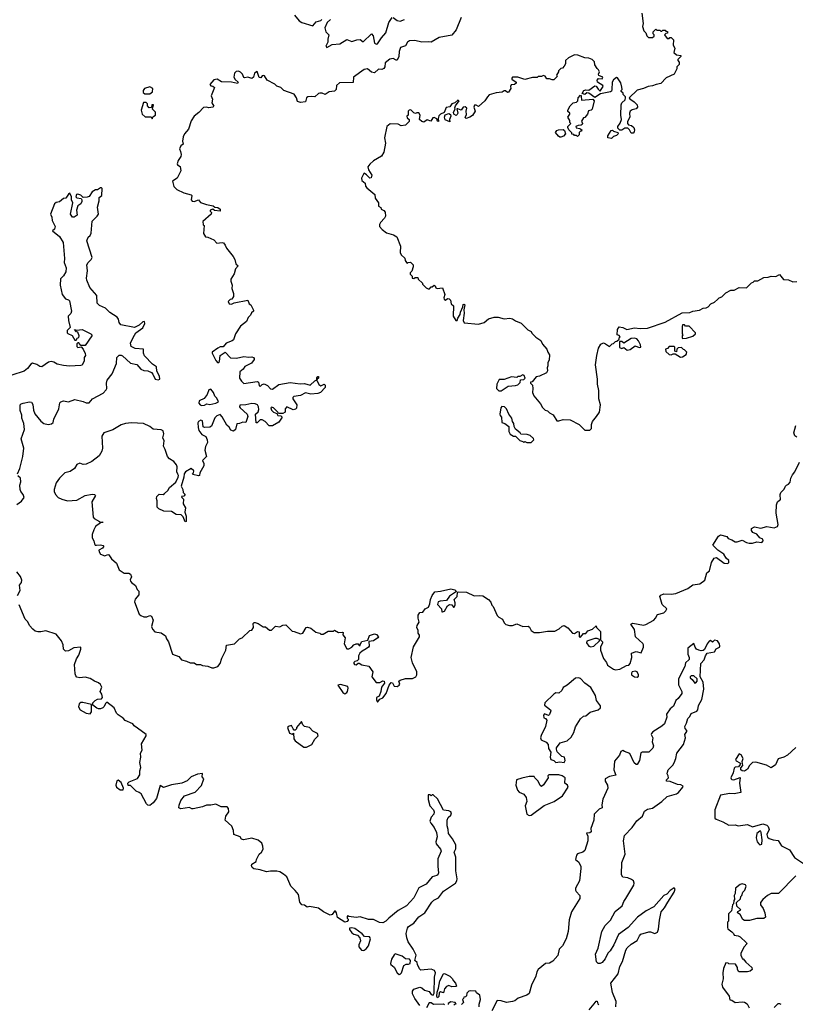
# Model space of a CAD drawing. Extents: x 2106670 to 2323771, y 35271 to 224896.
# Tile 321 of 419: x 2258260 to 2265790, y 154978 to 164532. Entities that reach past the tile are written whole.
import ezdxf

# ---------------------------------------------------------------- set-up
doc = ezdxf.new("R2010")
doc.units = 0

msp = doc.modelspace()

# ---------------------------------------------------------------- linework, layer by layer
at = {"layer": '0CON20XD'}
for points in [[(2262546.5, 164555), (2262496, 164435), (2262455, 164381.2), (2262332, 164358), (2262255, 164314.5), (2262225, 164318.2), (2262165, 164313.2), (2262095, 164329.7), (2262045, 164327.5), (2262025.3, 164314.7), (2262005, 164279.5), (2261958.3, 164261.7), (2261943.3, 164225), (2261940.8, 164175), (2261925, 164140), (2261915, 164138.9), (2261885, 164156.1), (2261855, 164148), (2261809.2, 164115), (2261803.8, 164075), (2261795, 164058.9), (2261775, 164048.9), (2261745, 164052.9), (2261705, 164015.6), (2261675, 164021.6), (2261635, 164054.5), (2261605, 164050), (2261501.4, 163975), (2261496.6, 163923.4), (2261365, 163921.1), (2261336.7, 163895), (2261332.7, 163855), (2261315, 163839.6), (2261265, 163832.6), (2261225, 163805.4), (2261195, 163818.2), (2261175, 163818.5), (2261162, 163815), (2261125, 163783.3), (2261088.6, 163788.6), (2261057.7, 163782.3), (2261044.3, 163775), (2261035.5, 163734.5), (2260985, 163727.9), (2260957.4, 163737.4), (2260946.7, 163775), (2260925, 163809.6), (2260825, 163844), (2260795, 163873.3), (2260756.4, 163886.4), (2260738.3, 163908.3), (2260662.5, 163945), (2260637, 163987), (2260625, 163991.2), (2260613.3, 163986.7), (2260601.7, 163968.3), (2260585, 163972.5), (2260565, 164030), (2260540, 164015), (2260528.8, 163975), (2260515, 163963.3), (2260475, 163975.8), (2260445, 163966.7), (2260435, 163972.5), (2260422.7, 164002.7), (2260405, 164023.8), (2260385, 164032), (2260360, 164030), (2260346.8, 164013.2), (2260338.8, 163975), (2260351.2, 163951.2), (2260380, 163925), (2260375.8, 163914.2), (2260317, 163927), (2260218.3, 163928.3), (2260176.1, 163956.1), (2260145, 163950), (2260107.5, 163905), (2260115, 163890), (2260135, 163887.5), (2260150, 163875), (2260117.5, 163795), (2260131.7, 163761.7), (2260126.7, 163725), (2260146, 163694), (2260135.7, 163684.3), (2260095, 163676.7), (2260073, 163683), (2260045, 163680), (2259999.5, 163630.5), (2259953.3, 163595), (2259925, 163550), (2259898.3, 163471.7), (2259860, 163425), (2259847.5, 163395), (2259840, 163355), (2259847, 163323), (2259825, 163310), (2259812.3, 163277.7), (2259822.3, 163252.3), (2259827.5, 163225), (2259824.1, 163205.9), (2259798.8, 163165), (2259790, 163135), (2259792.5, 163125), (2259817.1, 163107.1), (2259824.2, 163065), (2259790, 162995), (2259743, 162967), (2259757.5, 162915), (2259785, 162883.3), (2259853.6, 162853.6), (2259925, 162833.3), (2259931.2, 162825), (2259925.8, 162785), (2259935, 162771.4), (2259955, 162769.4), (2259995, 162783.3), (2260015, 162760), (2260075, 162738), (2260137, 162727), (2260153, 162713), (2260185, 162709.2), (2260207.1, 162695), (2260205, 162673.8), (2260152, 162682), (2260135, 162692.5), (2260110, 162685), (2260110, 162675), (2260121.7, 162661.7), (2260120, 162645), (2260037.5, 162575), (2260042.5, 162542.5), (2260050, 162535), (2260043, 162457), (2260063.9, 162423.9), (2260085, 162422.5), (2260145, 162396.7), (2260172.5, 162365), (2260225, 162370.8), (2260237.2, 162367.2), (2260254.2, 162345), (2260266.2, 162315), (2260333.3, 162235), (2260348.8, 162205), (2260358.8, 162165), (2260380, 162145), (2260356.2, 162115), (2260343.3, 162065), (2260311.2, 162015), (2260310, 161995), (2260323.3, 161955), (2260320, 161925), (2260336.4, 161876.4), (2260336.7, 161845), (2260319.3, 161820.7), (2260303, 161817), (2260283, 161797), (2260292.5, 161775), (2260315, 161773.3), (2260343.6, 161786.4), (2260475, 161812.5), (2260486.2, 161776.2), (2260502.5, 161765), (2260530, 161715), (2260530, 161705), (2260510.7, 161689.3), (2260500, 161665), (2260477, 161643), (2260462.5, 161605), (2260402.1, 161557.9), (2260354, 161485), (2260335, 161427.5), (2260322.5, 161415), (2260265, 161393.8), (2260235, 161357.5), (2260205, 161356.7), (2260185, 161346.7), (2260127.5, 161305), (2260127.5, 161295), (2260163.3, 161225), (2260185, 161202.5), (2260200, 161215), (2260207.5, 161275), (2260255, 161307.5), (2260305, 161250), (2260365, 161249.5), (2260435, 161264.3), (2260485, 161258), (2260515, 161261.4), (2260530, 161255), (2260537.5, 161245), (2260536, 161235), (2260509.3, 161200.7), (2260445, 161166.7), (2260428, 161142), (2260397.5, 161115), (2260393.3, 161055), (2260412.5, 161025), (2260435, 161003.3), (2260565, 161022.5), (2260577.5, 161015), (2260583.6, 160983.6), (2260593.3, 160973.3), (2260615, 160992.5), (2260635, 160997.5), (2260665, 160983.3), (2260695, 160951.2), (2260715, 160948.8), (2260775, 160994), (2260885, 161012), (2260981.7, 160998.3), (2261025, 161003.1), (2261080, 160985), (2261125, 161027.1), (2261143.3, 161036.7), (2261145, 161056.2), (2261155, 161071.2), (2261159.5, 161069.5), (2261162, 161055), (2261146.7, 161043.3), (2261145.9, 161034.1), (2261163.9, 160993.9), (2261185, 160980.8), (2261215, 160995.6), (2261226.7, 160985), (2261224.2, 160965), (2261179.2, 160915), (2261155, 160905.4), (2261085, 160900.4), (2261035, 160910.9), (2260984.7, 160885.3), (2260920, 160875), (2260911.2, 160865), (2260912, 160855), (2260952, 160795), (2260948.6, 160761.4), (2260938.1, 160751.9), (2260915, 160748), (2260853.6, 160776.4), (2260837.5, 160755), (2260837, 160723), (2260815, 160710), (2260771.7, 160711.7), (2260767.5, 160725), (2260725, 160767.5), (2260705, 160772.5), (2260697.5, 160765), (2260705, 160742.5), (2260722.5, 160725), (2260755, 160710)], [(2260926.4, 164576.4), (2260972.3, 164522.3), (2261000, 164505), (2261105, 164472.5), (2261139.5, 164510.5), (2261182.5, 164525), (2261193.8, 164535)], [(2261277.5, 164535), (2261243.5, 164506.5), (2261224, 164455), (2261233.3, 164415), (2261260, 164385), (2261250, 164345), (2261252.5, 164315), (2261232.5, 164275), (2261242.5, 164262.5), (2261295, 164292.5), (2261366.7, 164296.7), (2261435, 164339.4), (2261485, 164322.2), (2261531.8, 164338.2), (2261565, 164340), (2261595, 164317.5), (2261675, 164393.8), (2261692.5, 164375), (2261703.9, 164303.9), (2261723.8, 164293.8), (2261735, 164296.7), (2261771.9, 164355), (2261815, 164405.8), (2261844.1, 164505.9), (2261875, 164552.5)], [(2264300, 164595), (2264312.5, 164495), (2264307.5, 164465), (2264320, 164425), (2264340, 164405), (2264350, 164375), (2264365, 164360), (2264405, 164360), (2264418.3, 164371.7), (2264420, 164385), (2264410, 164395), (2264410, 164415), (2264435, 164440), (2264445, 164430), (2264475, 164430), (2264485, 164420), (2264495, 164420), (2264505, 164430), (2264525, 164430), (2264531.7, 164421.7), (2264548.3, 164418.3), (2264548.3, 164401.7), (2264531.7, 164398.3), (2264520, 164385), (2264545, 164350), (2264565, 164350), (2264571.7, 164358.3), (2264585, 164360), (2264607, 164337), (2264602.5, 164285), (2264620, 164255), (2264610, 164215), (2264635, 164192.5), (2264680, 164185), (2264680, 164175), (2264650, 164145), (2264650, 164135), (2264661.7, 164121.7), (2264661.7, 164098.3), (2264640, 164075), (2264640, 164055), (2264615, 164002.5), (2264535, 163967.5), (2264485, 163913.3), (2264440, 163905), (2264405, 163890), (2264360, 163885), (2264315, 163863.8), (2264255, 163850), (2264177.5, 163775), (2264182.5, 163765), (2264226.2, 163735), (2264255, 163706.7), (2264257.5, 163685), (2264245, 163667.5), (2264205, 163656.7), (2264186.4, 163643.6), (2264181.2, 163625), (2264183.3, 163585), (2264160, 163545), (2264160, 163525), (2264171.7, 163511.7), (2264200, 163505), (2264222.5, 163485), (2264230, 163465), (2264227, 163443), (2264215, 163430), (2264195, 163430), (2264180, 163465), (2264165, 163480), (2264135, 163480), (2264105, 163460), (2264085, 163460), (2264068.3, 163478.3), (2264067.5, 163495), (2264090.7, 163529.3), (2264103.3, 163565), (2264097.5, 163605), (2264099.2, 163705), (2264106.2, 163725), (2264137.5, 163755), (2264142.5, 163775), (2264140, 163785), (2264120, 163805), (2264118.3, 163818.3), (2264100, 163835), (2264100, 163845), (2264110, 163855), (2264107, 163877), (2264095, 163920), (2264065, 163967.5), (2264055, 163972.5), (2264025, 163950), (2264012.5, 163925), (2264010, 163855), (2264005, 163840), (2263995, 163832.5), (2263898.3, 163811.7), (2263845, 163777.5), (2263785, 163820), (2263765, 163821.2), (2263745, 163807.5), (2263720, 163815), (2263737.5, 163845), (2263755, 163851.2), (2263785, 163847.1), (2263845, 163890), (2263855, 163887.5), (2263875, 163857.5), (2263895, 163840), (2263906.1, 163853.9), (2263923.3, 163885), (2263922.5, 163895), (2263870, 163925), (2263867.5, 163945), (2263878.3, 163961.7), (2263915, 163960), (2263920, 163975), (2263881.7, 163991.7), (2263880, 164005), (2263890, 164025), (2263880, 164045), (2263865, 164057.5), (2263844, 164095), (2263840, 164125), (2263816.3, 164146.3), (2263785, 164158.1), (2263745, 164162.5), (2263679.3, 164189.3), (2263645, 164192.5), (2263586.4, 164163.6), (2263557.5, 164135), (2263557.5, 164105), (2263547, 164083), (2263528.3, 164061.7), (2263515, 164060), (2263490, 164035), (2263490, 164025), (2263470, 163995), (2263478.3, 163981.7), (2263445, 163950), (2263428.3, 163948.3), (2263405, 163960), (2263378.3, 163958.3), (2263360, 163985), (2263345, 163990), (2263325, 163980), (2263295, 163980), (2263285, 163970), (2263238.3, 163971.7), (2263165, 163952.5), (2263095, 163976.2), (2263045, 163975.8), (2263036.2, 163965), (2263036.7, 163955), (2263080, 163925), (2263080, 163915), (2263065, 163902.5), (2263030.7, 163899.3), (2263023.3, 163885), (2263026.7, 163865), (2263005, 163830), (2262995, 163827.5), (2262975, 163842.5), (2262965, 163842.5), (2262945, 163830), (2262887, 163823), (2262818, 163802), (2262800, 163785), (2262775.9, 163744.1), (2262715, 163690), (2262691.7, 163701.7), (2262675, 163702.5), (2262670, 163685), (2262682.5, 163645), (2262655, 163602.5), (2262630, 163585), (2262595, 163573.3), (2262583.3, 163583.3), (2262596.7, 163613.3), (2262592.9, 163645), (2262601.2, 163675), (2262585, 163687.1), (2262565, 163683.8), (2262545.8, 163654.2), (2262515, 163668), (2262503.8, 163666.2), (2262512.2, 163625), (2262508.7, 163611.3), (2262497.1, 163602.9), (2262474.5, 163614.5), (2262470, 163635), (2262487.5, 163665), (2262484.1, 163675.9), (2262492.3, 163697.7), (2262525.7, 163745), (2262515, 163751.2), (2262485, 163726.2), (2262455, 163716.2), (2262435, 163686.2), (2262400, 163680), (2262379.7, 163630.3), (2262344.4, 163615.6), (2262329.3, 163600.7), (2262322.5, 163575), (2262325, 163543.3), (2262315, 163547.5), (2262308.8, 163568.8), (2262285, 163583.3), (2262270.7, 163579.3), (2262251.7, 163548.3), (2262215, 163560), (2262185, 163537.5), (2262165, 163543.3), (2262142.5, 163565), (2262147.5, 163605), (2262135, 163630), (2262115, 163630), (2262103, 163623), (2262085, 163630), (2262057, 163657), (2262040, 163655), (2262032.5, 163645), (2262030, 163605), (2262020, 163595), (2262021.7, 163581.7), (2262040, 163565), (2262040, 163545), (2262005, 163510), (2261965, 163502.5), (2261935, 163517.5), (2261857, 163523), (2261824.3, 163495.7), (2261801.4, 163385), (2261811.2, 163335), (2261793.6, 163246.4), (2261773.3, 163206.7), (2261695, 163163.8), (2261658.3, 163131.7), (2261638.8, 163105), (2261645.6, 163075), (2261678, 163025), (2261673, 162997), (2261660, 162995), (2261627.1, 163027.1)], [(2261885, 164554.2), (2261925.4, 164525.4), (2261955, 164517.1), (2261996.4, 164533.6)], [(2259525, 163812.5), (2259548.3, 163831.7), (2259552.5, 163865), (2259525, 163882.5), (2259472.5, 163865), (2259460, 163845), (2259460, 163825), (2259475, 163812.5), (2259525, 163812.5)], [(2263675, 163400), (2263665, 163410), (2263645, 163410), (2263638.3, 163418.3), (2263621.7, 163421.7), (2263620, 163435), (2263590, 163465), (2263580, 163485), (2263580, 163495), (2263610, 163525), (2263600, 163535), (2263600, 163555), (2263582.5, 163585), (2263600, 163615), (2263600, 163625), (2263581.7, 163641.7), (2263580, 163655), (2263605, 163697.5), (2263633.6, 163726.4), (2263665, 163732.5), (2263680, 163745), (2263682.5, 163775), (2263705, 163800), (2263711.7, 163791.7), (2263713, 163753), (2263825, 163760), (2263837.5, 163745), (2263817, 163663), (2263807, 163653), (2263781.7, 163648.3), (2263772.5, 163615), (2263745, 163582.5), (2263735, 163580), (2263713, 163547), (2263722.5, 163525), (2263720, 163515), (2263711.7, 163508.3), (2263683, 163507), (2263660, 163495), (2263661.7, 163481.7), (2263697, 163477), (2263717.5, 163465), (2263715, 163450), (2263705, 163450), (2263691.7, 163438.3), (2263690, 163415), (2263675, 163400)], [(2259545, 163570), (2259551.7, 163588.3), (2259580, 163605), (2259580, 163635), (2259550, 163665), (2259560, 163705), (2259543, 163707), (2259538.3, 163681.7), (2259518.3, 163678.3), (2259500, 163695), (2259500, 163715), (2259488.3, 163728.3), (2259461.7, 163728.3), (2259440, 163655), (2259450, 163615), (2259478.3, 163588.3), (2259535, 163590), (2259545, 163570)], [(2262435, 163542.5), (2262389.5, 163559.5), (2262383.3, 163585), (2262390.6, 163609.4), (2262425, 163620.6), (2262441.1, 163611.1), (2262444.3, 163595), (2262432.5, 163565), (2262435, 163542.5)], [(2263515, 163392.5), (2263502.5, 163392.5), (2263491.7, 163401.7), (2263463, 163437), (2263473.6, 163456.4), (2263490, 163465), (2263537.5, 163467.5), (2263548.3, 163458.3), (2263560, 163425), (2263538.3, 163401.7), (2263515, 163392.5)], [(2264005, 163380), (2263970, 163385), (2263970, 163405), (2264001.7, 163458.3), (2264015, 163460), (2264025, 163450), (2264068.3, 163438.3), (2264070, 163425), (2264055, 163410), (2264025, 163400), (2264005, 163380)], [(2261627.1, 163027.1), (2261605, 163042.5), (2261600.7, 163039.3), (2261578, 162995), (2261580.9, 162970.9), (2261612.5, 162945), (2261618.3, 162918.3), (2261630.7, 162900.7), (2261707.5, 162835), (2261711.2, 162801.2), (2261742.5, 162755), (2261742.5, 162722.5), (2261765, 162710), (2261770, 162695), (2261795, 162682.5), (2261808.8, 162665), (2261812.5, 162625), (2261802.5, 162605), (2261762.5, 162565), (2261752.5, 162545), (2261752.5, 162525), (2261777.5, 162495), (2261822.5, 162465), (2261890, 162445), (2261922.5, 162425), (2261956.7, 162335), (2261953.3, 162275), (2261965, 162250), (2261998.3, 162218.3), (2262002.5, 162195), (2262015, 162177.5), (2262025, 162170), (2262033, 162177), (2262055, 162180), (2262080, 162155), (2262080, 162135), (2262067, 162093), (2262050, 162075), (2262051.7, 162061.7), (2262070, 162045), (2262070, 162025), (2262085, 162020), (2262098.3, 162031.7), (2262125, 162030), (2262130, 162015), (2262170, 161975), (2262170, 161965), (2262205, 161930), (2262225, 161920), (2262238.3, 161921.7), (2262255, 161940), (2262265, 161940), (2262285, 161957.5), (2262295, 161950), (2262300.7, 161930.7), (2262313.6, 161923.6), (2262365, 161930), (2262387.5, 161865), (2262377.5, 161835), (2262381.7, 161821.7), (2262395, 161812.5), (2262413, 161827), (2262430, 161825), (2262441.7, 161811.7), (2262450, 161775), (2262470, 161755), (2262467.5, 161655), (2262495, 161612.5), (2262507.5, 161615), (2262512.3, 161637.7), (2262536.8, 161673.2), (2262538, 161695), (2262563.3, 161745), (2262565, 161767.5), (2262575, 161772.5), (2262580, 161765), (2262573.3, 161716.7), (2262575.9, 161685.9), (2262566, 161615), (2262575, 161590), (2262715, 161577.5), (2262770, 161595), (2262811.7, 161628.3), (2262865, 161646.2), (2262905, 161646.7), (2262965, 161630), (2263020, 161635), (2263045, 161628.8), (2263075, 161610), (2263128.8, 161588.8), (2263194.1, 161524.1), (2263225, 161507.5), (2263231.7, 161491.7), (2263271.7, 161451.7), (2263319.5, 161419.5), (2263336.7, 161385), (2263376.7, 161335), (2263386.4, 161306.4), (2263405, 161280), (2263401.7, 161228.3), (2263387.5, 161205), (2263387.5, 161175), (2263380, 161155), (2263382.5, 161125), (2263373, 161107), (2263307, 161073), (2263273, 161067), (2263235, 161020), (2263220, 161015), (2263220, 161005), (2263237.5, 160985), (2263242.5, 160955), (2263237.5, 160915), (2263251.7, 160881.7), (2263317.5, 160805), (2263335, 160770), (2263360, 160745), (2263385, 160737.5), (2263405, 160717.5), (2263439.3, 160699.3), (2263475, 160640), (2263495, 160640), (2263535, 160652.5), (2263605, 160650), (2263693, 160603), (2263745, 160550), (2263795, 160550), (2263810, 160565), (2263810, 160605), (2263820, 160635), (2263859.5, 160680.5), (2263887.5, 160725), (2263900, 160795), (2263881.2, 160855), (2263883.3, 160935), (2263870, 160995), (2263870, 161045), (2263851.2, 161185), (2263862.5, 161275), (2263878.8, 161345), (2263902.5, 161385), (2263926.4, 161396.4), (2263948.3, 161388.3), (2263985, 161360), (2264011.7, 161388.3), (2264025, 161390), (2264045, 161410), (2264058.3, 161411.7), (2264078.3, 161431.7), (2264080, 161445), (2264090, 161455), (2264078.3, 161468.3), (2264060, 161475), (2264063.9, 161526.1), (2264078.3, 161551.7), (2264115, 161546.7), (2264155, 161526.7), (2264228.3, 161541.7), (2264285, 161536), (2264355, 161540), (2264525, 161598), (2264691.2, 161688.8), (2264765, 161690), (2264795, 161703.3), (2264860, 161715), (2264895, 161732.5), (2264925, 161737.5), (2264945, 161747.5), (2264970, 161775), (2265005, 161790), (2265033.3, 161816.7), (2265050, 161835), (2265076.4, 161843.6), (2265115, 161882.5), (2265165, 161907.5), (2265195, 161906.7), (2265245, 161932.5), (2265315, 161930), (2265365, 161980), (2265380, 161985), (2265395, 162000), (2265425, 162000), (2265485, 162030), (2265525, 162032.5), (2265555, 162042.5), (2265601.7, 162041.7), (2265635, 162060), (2265675, 162010), (2265725, 162007.5), (2265765, 161987.5), (2265805, 161992.5)], [(2258238.1, 160125), (2258262, 160178), (2258289.8, 160295), (2258299.6, 160375), (2258275.5, 160465), (2258307.5, 160555), (2258299.4, 160615), (2258281.4, 160665), (2258281.2, 160695), (2258265, 160740), (2258266, 160795), (2258275, 160805.7), (2258295, 160812.9), (2258354.1, 160824.1), (2258375, 160820), (2258389.1, 160799.1), (2258392.9, 160745), (2258407.5, 160707.5), (2258465, 160636.8), (2258495, 160614.1), (2258535.9, 160604.1), (2258569.5, 160610.5), (2258585.9, 160624.1), (2258592.1, 160655), (2258639.2, 160755), (2258651.2, 160815), (2258658.8, 160825), (2258684.6, 160835.4), (2258735, 160825.5), (2258795, 160845.6), (2258877.3, 160827.3), (2258905, 160813.9), (2258934.6, 160815.4), (2258967.5, 160852.5), (2259070.3, 160909.7), (2259099.6, 160940.4), (2259106.9, 160955), (2259103.3, 161005), (2259108.8, 161035), (2259158.6, 161095), (2259198.4, 161195), (2259204.1, 161255), (2259225, 161278.2), (2259245, 161278.8), (2259259.6, 161269.6), (2259335, 161200), (2259396.3, 161186.3), (2259435, 161142.7), (2259465, 161130), (2259505, 161125.6), (2259538.6, 161108.6), (2259553.9, 161093.9), (2259575, 161044.4), (2259605, 161037.5), (2259620, 161045), (2259617.5, 161075), (2259593, 161123), (2259586.7, 161165), (2259550.5, 161190.5), (2259471.2, 161271.2), (2259462.5, 161295), (2259462.5, 161335), (2259382.6, 161342.6), (2259342.3, 161362.3), (2259336.7, 161395), (2259360.6, 161449.4), (2259386, 161494), (2259455, 161542), (2259475.8, 161585), (2259473, 161603), (2259455, 161599.2), (2259420.7, 161569.3), (2259375, 161544.3), (2259242.2, 161572.2), (2259224.6, 161594.6), (2259217.8, 161625), (2259205, 161645.8), (2259135, 161690.8), (2259093.6, 161733.6), (2259035, 161760), (2259012.8, 161782.8), (2259009.4, 161855), (2258942.4, 161932.4), (2258910.8, 162005), (2258908.1, 162025), (2258918, 162095), (2258911.1, 162155), (2258923.3, 162176.7), (2258955.5, 162205), (2258962.1, 162225), (2258911.2, 162385), (2258926.4, 162423.6), (2258945, 162438.8), (2258955, 162462.5), (2258962.6, 162577.4), (2259013.3, 162626.7), (2259026.7, 162645), (2259016.8, 162713.2), (2259032, 162775), (2259032.5, 162807.5), (2259057.5, 162825), (2259060, 162895), (2259055, 162900), (2259045, 162900), (2259015, 162880), (2258995, 162880), (2258965, 162862.5), (2258935, 162817.5), (2258915, 162808.8), (2258875, 162807.5), (2258855, 162830), (2258825, 162840), (2258810, 162835), (2258803.8, 162813.8), (2258815, 162803.3), (2258856.4, 162796.4), (2258863.3, 162785), (2258863, 162767), (2258853, 162747), (2258823, 162727), (2258812.5, 162685), (2258818.8, 162635), (2258790, 162615), (2258772.5, 162615), (2258753.9, 162643.9), (2258777.5, 162755), (2258763, 162783), (2258762.5, 162815), (2258748.3, 162848.3), (2258735, 162840), (2258708.3, 162801.7), (2258685, 162797.5), (2258647.5, 162765), (2258615, 162760), (2258596.7, 162745), (2258558.6, 162645), (2258572, 162615), (2258575, 162583.8), (2258605.8, 162525), (2258598.9, 162501.1), (2258580, 162485), (2258647.8, 162427.8), (2258680.9, 162370.9), (2258696, 162215), (2258690.6, 162175), (2258711.9, 162125), (2258709.2, 162085), (2258685, 162046.2), (2258655, 162017.5), (2258651.5, 161955), (2258672.5, 161865), (2258704.3, 161825), (2258735, 161814.2), (2258744.5, 161804.5), (2258761.4, 161705), (2258755, 161681.2), (2258730.8, 161655), (2258732.5, 161612.5), (2258750, 161545), (2258720, 161515), (2258720, 161495), (2258726.4, 161486.4), (2258768.8, 161468.8), (2258795, 161422.5), (2258806.7, 161423.3), (2258820, 161445), (2258835, 161450), (2258837.5, 161465), (2258825, 161500), (2258810, 161505), (2258793, 161527), (2258815, 161520), (2258865, 161526.9), (2258951.2, 161485), (2258961.2, 161475), (2258961.2, 161465), (2258895, 161370), (2258855, 161370), (2258835, 161397.5), (2258823, 161397), (2258813.3, 161386.7), (2258815, 161360), (2258825, 161352.5), (2258858.3, 161358.3), (2258877.5, 161335), (2258896.7, 161293.3), (2258898, 161275), (2258886.4, 161253.6), (2258886.8, 161223.2), (2258865, 161181.2), (2258853.9, 161176.1), (2258745, 161170), (2258685.7, 161175.7), (2258625, 161189.5), (2258590.4, 161210.4), (2258565, 161215.7), (2258540.4, 161209.6), (2258475, 161164), (2258455, 161166), (2258425, 161186.2), (2258385, 161198), (2258368.9, 161191.1), (2258335, 161147.5), (2258305, 161120.8), (2258185, 161082)], [(2264695, 161440), (2264735, 161442.5), (2264795, 161460), (2264820, 161485), (2264820, 161495), (2264758.3, 161558.3), (2264725, 161560), (2264715, 161570), (2264695, 161570), (2264690, 161555), (2264692.5, 161485), (2264697.5, 161475), (2264690, 161465), (2264690, 161445), (2264695, 161440)], [(2264157, 161327), (2264185, 161333.3), (2264235, 161367.5), (2264275, 161350), (2264290, 161355), (2264287, 161377), (2264267, 161417), (2264250, 161435), (2264225, 161442.5), (2264195, 161437.5), (2264125, 161392.5), (2264105, 161410), (2264081.7, 161408.3), (2264081.7, 161351.7), (2264105, 161342.5), (2264125, 161350), (2264157, 161327)], [(2264675, 161257.5), (2264695, 161260), (2264730, 161285), (2264737.5, 161305), (2264715, 161330), (2264703, 161333), (2264685, 161350), (2264651.7, 161348.3), (2264640, 161335), (2264635, 161310), (2264620, 161315), (2264620, 161355), (2264615, 161360), (2264565, 161360), (2264548.3, 161341.7), (2264530, 161335), (2264531.7, 161311.7), (2264565, 161282.5), (2264585, 161280), (2264605, 161290), (2264625, 161290), (2264675, 161257.5)], [(2262911.7, 160931.7), (2262935, 160932.5), (2263003, 160977), (2263075, 160982.5), (2263095, 160990), (2263118.3, 161011.7), (2263121.7, 161038.3), (2263155, 161040), (2263167.5, 161052.5), (2263158.3, 161078.3), (2263145, 161087.5), (2263115, 161070), (2263095, 161070), (2263085, 161060), (2263035, 161067.5), (2262965, 161040), (2262915, 161040), (2262893, 160997), (2262890, 160955), (2262911.7, 160931.7)], [(2260025, 160790), (2260055, 160793.3), (2260076.4, 160803.6), (2260105, 160800), (2260165, 160810), (2260190, 160825), (2260175, 160860), (2260155, 160880), (2260140, 160915), (2260115, 160947.5), (2260095, 160940), (2260080, 160895), (2260051.7, 160858.3), (2260003.3, 160835), (2260000.7, 160810.7), (2260012.5, 160795), (2260025, 160790)], [(2260755, 160710), (2260765, 160692.5), (2260795, 160690), (2260807.5, 160675), (2260775, 160626.2), (2260715, 160591.2), (2260682, 160592), (2260643.3, 160635), (2260615, 160651.2), (2260595, 160650), (2260565, 160620), (2260555, 160620), (2260550, 160705), (2260575, 160726.7), (2260581.2, 160748.8), (2260580, 160775), (2260569.2, 160795), (2260545, 160806.5), (2260515, 160809.4), (2260455, 160793.8), (2260397.5, 160792.5), (2260393, 160777), (2260400, 160765), (2260470, 160705), (2260476.4, 160683.6), (2260456.7, 160623.3), (2260425, 160626.7), (2260395, 160614), (2260368.8, 160611.2), (2260353.8, 160556.2), (2260335, 160540), (2260308.3, 160548.3), (2260295, 160577.5), (2260269.5, 160599.5), (2260225, 160680), (2260205, 160700), (2260175, 160690), (2260155, 160670), (2260120.9, 160589.1), (2260105, 160577.3), (2260055, 160576.7), (2260042.6, 160582.6), (2260035, 160640), (2260020, 160645), (2259997, 160633), (2259990.7, 160619.3), (2259992, 160575), (2260000, 160545), (2260028.3, 160508.3), (2260068, 160488), (2260080, 160455), (2260081.7, 160428.3), (2260065, 160390), (2260058.8, 160355), (2260074.3, 160295), (2260036.2, 160255), (2260047.5, 160225), (2260046.4, 160203.6), (2260010, 160135), (2260005, 160110), (2259995, 160107.5), (2259940.7, 160120.7), (2259937.5, 160125), (2259946.1, 160133.9), (2259950, 160155), (2259925, 160176.2), (2259868.8, 160145), (2259856.2, 160125), (2259854, 160095), (2259827.8, 160005), (2259843.1, 159975), (2259846, 159946), (2259865.7, 159925), (2259855, 159910), (2259832.5, 159905), (2259833.3, 159895), (2259851.2, 159881.2), (2259848.5, 159835), (2259870, 159795), (2259864.4, 159755), (2259876, 159716), (2259875, 159663.3), (2259865, 159660), (2259848.2, 159708.2), (2259827.6, 159727.6), (2259780.7, 159730.7), (2259735, 159760), (2259660, 159765), (2259610, 159785), (2259593.6, 159803.6), (2259596.1, 159863.9), (2259586.7, 159885), (2259590, 159905), (2259615, 159928), (2259653.7, 159926.3), (2259665, 159933.5), (2259698, 159965), (2259715.5, 159994.5), (2259775, 160046), (2259798.9, 160095), (2259800.8, 160110.8), (2259795, 160123.3), (2259786, 160145), (2259788.6, 160195), (2259782.7, 160212.7), (2259756.2, 160245), (2259715, 160270.6), (2259694.7, 160294.7), (2259672.7, 160362.7), (2259655.7, 160395), (2259661.5, 160445), (2259650.8, 160475), (2259660.8, 160515), (2259653.9, 160543.9), (2259633.6, 160553.6), (2259555, 160560), (2259525, 160586), (2259462.5, 160615), (2259345, 160619.6), (2259286.9, 160613.1), (2259245, 160601.1), (2259165, 160553.8), (2259076.7, 160525), (2259058.1, 160491.9), (2259064.6, 160375), (2259056.2, 160345), (2259030.9, 160299.1), (2258960.8, 160245), (2258905, 160220), (2258875, 160215.7), (2258845, 160228.8), (2258813.9, 160216.1), (2258792.3, 160177.7), (2258750.3, 160149.7), (2258696.7, 160135), (2258648, 160085), (2258612.7, 160037.3), (2258593.3, 159975), (2258593.3, 159955), (2258607.5, 159925), (2258635, 159897.5), (2258668.8, 159878.8), (2258725, 159863.3), (2258815, 159869.2), (2258895, 159914), (2258965, 159927.1), (2258985.5, 159925.5), (2258995.8, 159915.8), (2258961.2, 159855), (2258973.3, 159705), (2258982.7, 159692.7), (2259035, 159662.5), (2259045, 159657.5), (2259065, 159660), (2259067.5, 159655), (2259045, 159650), (2258996.1, 159613.9), (2258978.3, 159581.7), (2258963.9, 159536.1), (2258962.5, 159505), (2258980, 159475), (2258986.7, 159445), (2258993.3, 159435), (2259005, 159432), (2259044.2, 159435.8), (2259070.8, 159430.8), (2259076, 159425), (2259065, 159406), (2259028.8, 159385), (2259030.5, 159370.5), (2259045, 159347.5), (2259085, 159331.2), (2259115, 159342.5), (2259125, 159340), (2259150.7, 159300.7), (2259198.3, 159258.3), (2259224.5, 159194.5), (2259275, 159163.3), (2259321.2, 159161.2), (2259335, 159153.3), (2259346.2, 159125), (2259333.1, 159096.9), (2259335, 159083.3), (2259345, 159070), (2259385, 159042.5), (2259400, 159005), (2259415.7, 158985.7), (2259417.4, 158952.6), (2259381.7, 158908.3), (2259376, 158885), (2259419.2, 158765), (2259435, 158750), (2259465, 158738.8), (2259495, 158738.8), (2259525, 158752), (2259541.2, 158745), (2259557.1, 158705), (2259541.2, 158645), (2259549.3, 158619.3), (2259573, 158593), (2259635, 158583.8), (2259674.1, 158554.1), (2259683.8, 158525), (2259703.8, 158495), (2259743.3, 158375), (2259803.6, 158353.6), (2259830.5, 158320.5), (2259878.8, 158308.8), (2259915, 158291.2), (2259955, 158292.5), (2259977.5, 158275), (2260015, 158275.5), (2260035, 158264.5), (2260085, 158258.6), (2260125, 158243.1), (2260145, 158242.9), (2260185, 158256), (2260207.5, 158285), (2260222.4, 158337.6), (2260260, 158415), (2260267, 158463), (2260345, 158477.5), (2260392.5, 158525), (2260420, 158535), (2260493.8, 158606.2), (2260515, 158610), (2260530.8, 158635), (2260527, 158673), (2260535, 158682.5), (2260545, 158683.3), (2260573.9, 158673.9), (2260625, 158640), (2260645, 158640), (2260685, 158610), (2260705, 158610), (2260743, 158647), (2260785, 158642.5), (2260815, 158657.5), (2260845, 158660), (2260905, 158600), (2260925, 158597.5), (2260985, 158572.5), (2261009.3, 158580.7), (2261042.5, 158635), (2261055, 158637.5), (2261085, 158627.5), (2261135, 158590), (2261175, 158580), (2261185, 158570), (2261205, 158570), (2261255, 158600), (2261305, 158600), (2261315, 158610), (2261355, 158587.5), (2261395, 158590), (2261400, 158585), (2261397.5, 158565), (2261420, 158535), (2261411.2, 158475), (2261435, 158427.5), (2261455, 158427.5), (2261485, 158442.5), (2261505, 158467.5), (2261525, 158477.5), (2261547, 158477), (2261555, 158460), (2261565, 158460), (2261567.5, 158475), (2261582.5, 158497.5), (2261638.3, 158511.7), (2261655, 158557.5), (2261705, 158572.5), (2261725, 158567.5), (2261742.5, 158545), (2261736.4, 158533.6), (2261696.2, 158503.8), (2261650, 158500), (2261652, 158455), (2261646.2, 158445), (2261625, 158427.1), (2261583.6, 158406.4), (2261563.3, 158386.7), (2261550.7, 158359.3), (2261550, 158325), (2261537.5, 158312.5), (2261515, 158306.2), (2261503.3, 158295), (2261502.5, 158285), (2261510, 158275), (2261525, 158272.5), (2261545, 158290), (2261555, 158290), (2261583, 158273), (2261648.3, 158258.3), (2261687.5, 158205), (2261680, 158155), (2261721.7, 158101.7), (2261755, 158100), (2261785, 158117.5), (2261797.5, 158115), (2261802.5, 158095), (2261772.5, 158055), (2261765.9, 158014.1), (2261751.2, 157968.8), (2261723.3, 157955), (2261723.6, 157933.6), (2261735, 157910), (2261755, 157940), (2261785, 157952.5), (2261818.8, 157995), (2261847.5, 158075), (2261865, 158102.5), (2261879.3, 158099.3), (2261895.8, 158065.8), (2261925, 158062.5), (2261945.6, 158074.4), (2261951.2, 158085), (2261940, 158115), (2261952.5, 158125), (2262005, 158139.2), (2262075, 158141.4), (2262106, 158155), (2262116, 158175), (2262114, 158205), (2262072.4, 158292.4), (2262060, 158345), (2262084.1, 158445.9), (2262142.5, 158545), (2262141.7, 158561.7), (2262128.3, 158578.3), (2262127.5, 158605), (2262116.7, 158635), (2262120, 158655), (2262136.7, 158685), (2262127.5, 158725), (2262130, 158755), (2262145, 158780), (2262175, 158782.5), (2262197.5, 158815), (2262228.3, 158831.7), (2262243.3, 158865), (2262246.7, 158905), (2262264, 158945), (2262289.5, 158980.5), (2262345, 158986), (2262445, 159011.2), (2262485, 159000), (2262500, 158985), (2262432.4, 158937.6), (2262403.1, 158896.9), (2262341.2, 158891.2), (2262323.8, 158885), (2262317.3, 158857.3), (2262356, 158815), (2262358.3, 158788.3), (2262365, 158786.7), (2262385, 158793.8), (2262414.5, 158845.5), (2262431.1, 158858.9), (2262454.4, 158854.4), (2262470.7, 158830.7), (2262478.3, 158831.7), (2262488.8, 158855), (2262488.8, 158875), (2262476.7, 158905), (2262506.2, 158935), (2262510, 158975), (2262518.3, 158981.7), (2262596.1, 158976.1), (2262671.7, 158941.7), (2262725, 158945.7), (2262755, 158940.8), (2262810, 158905), (2262835, 158880), (2262843, 158853), (2262857, 158837), (2262895, 158750), (2262910, 158735), (2262946.4, 158716.4), (2262965, 158680), (2262980, 158665), (2263015, 158652.5), (2263045, 158652.5), (2263085, 158670), (2263143.6, 158643.6), (2263196.4, 158646.4), (2263209.3, 158639.3), (2263227, 158607), (2263255, 158587.5), (2263305, 158587.5), (2263385, 158600), (2263455, 158600), (2263498.3, 158621.7), (2263525, 158646.7), (2263545, 158653.8), (2263583, 158633), (2263628.3, 158578.3), (2263645, 158577.5), (2263675, 158596.7), (2263693, 158593), (2263692.5, 158545), (2263705, 158540), (2263733.9, 158576.1), (2263755, 158577.5), (2263775, 158602.5), (2263822.5, 158617.5), (2263855, 158650), (2263860, 158635), (2263900, 158595), (2263900, 158515), (2263917, 158497), (2263917.5, 158485), (2263897.5, 158445), (2263897.5, 158415), (2263928, 158335), (2263956.2, 158295), (2263965, 158270), (2264025, 158230), (2264045, 158222.5), (2264085, 158230), (2264150, 158265), (2264175, 158270), (2264187.5, 158285), (2264202.5, 158345), (2264200, 158385), (2264245, 158402.5), (2264295, 158390), (2264317.5, 158445), (2264317.5, 158465), (2264309.3, 158479.3), (2264237.5, 158545), (2264227.5, 158615), (2264191.7, 158668.3), (2264213, 158677), (2264315, 158656), (2264337.7, 158662.3), (2264415, 158706.9), (2264432.9, 158725), (2264450.5, 158759.5), (2264515, 158776.2), (2264533.3, 158795), (2264542.5, 158815), (2264496.7, 158856.7), (2264476.7, 158925), (2264475.7, 158935), (2264485, 158947.5), (2264515, 158962.5), (2264585, 158958.8), (2264630, 158965), (2264745, 159012.5), (2264795, 159049.2), (2264862.4, 159057.6), (2264912, 159095), (2264930, 159165)], [(2263225, 160430), (2263250, 160455), (2263248.3, 160468.3), (2263215, 160497.5), (2263187, 160507), (2263125, 160510), (2263120, 160525), (2263075, 160560), (2263060, 160585), (2263057.5, 160615), (2263043, 160633), (2263037, 160667), (2263010, 160705), (2262987, 160757), (2262967, 160777), (2262941.7, 160778.3), (2262930, 160765), (2262922.5, 160705), (2262923, 160693), (2262937.5, 160675), (2262940, 160625), (2262970, 160615), (2263010, 160585), (2263010, 160535), (2263021.7, 160511.7), (2263055, 160490), (2263075, 160490), (2263115, 160450), (2263145, 160440), (2263155, 160430), (2263165, 160440), (2263185, 160430), (2263225, 160430)], [(2265805, 160480), (2265784.1, 160494.1), (2265776.2, 160525), (2265796.2, 160595)], [(2264930, 159165), (2264956.2, 159183.8), (2264977.5, 159265), (2265003, 159307), (2265025, 159313.3), (2265100.2, 159260.2), (2265133.7, 159256.3), (2265145.3, 159265), (2265144.5, 159285), (2265118.1, 159308.1), (2265095.3, 159345.3), (2265037.5, 159385), (2264990, 159435), (2265045, 159522.5), (2265065, 159532.5), (2265125, 159517.5), (2265139.5, 159499.5), (2265175, 159485.8), (2265205.6, 159465.6), (2265225, 159465.6), (2265275, 159481.2), (2265315, 159458.8), (2265342.7, 159452.7), (2265375, 159452.5), (2265417.3, 159467.3), (2265465, 159460), (2265478.9, 159475), (2265475, 159493.3), (2265445, 159506), (2265415, 159540), (2265376.2, 159555), (2265364.2, 159575), (2265363.6, 159596.4), (2265395, 159610), (2265455, 159600), (2265515, 159613.3), (2265585, 159602), (2265616.7, 159615), (2265623.3, 159635), (2265603.3, 159745), (2265607.5, 159825), (2265617, 159853), (2265635, 159870), (2265647, 159873), (2265642.5, 159925), (2265650, 159945), (2265683, 159977), (2265693.9, 160006.1), (2265703.9, 160016.1), (2265722.5, 160025), (2265740, 160045), (2265747.5, 160085), (2265762.5, 160115), (2265786.1, 160143.9), (2265831.2, 160238.8)], [(2258230.9, 159829.1), (2258278.2, 159861.8), (2258304.8, 159895), (2258295.2, 159925), (2258270.3, 159955), (2258264.1, 159974.1), (2258262.6, 160015), (2258271.5, 160048.5), (2258267.1, 160085), (2258243.3, 160105)], [(2258240, 158945), (2258263.3, 158995), (2258258.2, 159045), (2258279, 159071), (2258281, 159095), (2258268.5, 159128.5), (2258231.5, 159175)], [(2262310.4, 156229.6), (2262263.9, 156216.1), (2262205, 156144.5), (2262135, 156110), (2262085, 156011.2), (2262016.1, 155933.9), (2261935, 155888), (2261843.5, 155815), (2261815, 155784.4), (2261785, 155768.1), (2261752.6, 155772.6), (2261695, 155802.5), (2261645, 155801.4), (2261565, 155828), (2261525, 155822), (2261455, 155830), (2261445, 155837.5), (2261440, 155835), (2261440, 155815), (2261450, 155805), (2261450, 155795), (2261438.3, 155781.7), (2261415, 155776.7), (2261345, 155821.2), (2261335.7, 155865.7), (2261325, 155883.3), (2261315, 155883.3), (2261295, 155849.4), (2261273.7, 155843.7), (2261210, 155875), (2261161.7, 155911.7), (2261075, 155926.2), (2261051.7, 155921.7), (2261025, 155940), (2261000, 155945), (2260980, 155970), (2260968, 156045), (2260934, 156084), (2260892.5, 156125), (2260854.1, 156214.1), (2260822.1, 156242.1), (2260785, 156262.5), (2260755, 156270.8), (2260695, 156271.2), (2260655, 156264), (2260595, 156284), (2260534.3, 156294.3), (2260516.7, 156305), (2260511.2, 156325), (2260515, 156337.5), (2260556.1, 156363.9), (2260560, 156385), (2260584.2, 156435.8), (2260607.5, 156455), (2260622.5, 156485), (2260621.7, 156511.7), (2260611.7, 156541.7), (2260575, 156570), (2260515, 156590), (2260433, 156573), (2260415, 156580), (2260400, 156605), (2260337.5, 156627.5), (2260336.4, 156666.4), (2260318.3, 156708.3), (2260254.3, 156765), (2260262, 156805), (2260288.8, 156845), (2260287, 156877), (2260273.6, 156893.6), (2260215.8, 156895.8), (2260165, 156920), (2260115, 156910), (2260075, 156912), (2260035, 156893.8), (2259945, 156873.8), (2259930, 156875), (2259908.3, 156888.3), (2259825.9, 156875.9), (2259806.4, 156886.4), (2259808.8, 156911.2), (2259823.6, 156956.4), (2259858.9, 157001.1), (2259965, 157036), (2260025, 157100), (2260047.5, 157165), (2260032.5, 157185), (2260035, 157217.5), (2259985, 157210.6), (2259925, 157186.9), (2259885, 157147.5), (2259835, 157124.3), (2259735, 157108.5), (2259655, 157080.8), (2259625, 157102.5), (2259587.1, 156975), (2259555, 156932.5), (2259525, 156907.5), (2259505, 156910), (2259492.5, 156925), (2259439.3, 157019.3), (2259420, 157035), (2259390, 157045), (2259335, 157100), (2259311.7, 157101.7), (2259310, 157125), (2259321.7, 157138.3), (2259405, 157170), (2259427.5, 157205), (2259427.5, 157245), (2259436.7, 157275), (2259427.5, 157325), (2259437.5, 157375), (2259433.3, 157415), (2259447.5, 157445), (2259442.5, 157505), (2259487, 157583), (2259487.5, 157595), (2259405, 157657.5), (2259370.7, 157680.7), (2259358.8, 157698.8), (2259285, 157732.5), (2259266.1, 157756.1), (2259215, 157786.7), (2259198.8, 157805), (2259175.9, 157855.9), (2259105, 157910), (2259093, 157897), (2259081.7, 157868.3), (2259067.5, 157855), (2259045, 157846), (2259025, 157844), (2259010.5, 157850.5), (2258971.7, 157881.7), (2258970, 157905), (2258992.7, 157927.3), (2259015, 157940), (2259055, 157942.5), (2259062.5, 157955), (2259056.4, 157986.4), (2259040, 158015), (2259057.5, 158055), (2259043, 158083), (2259026.4, 158096.4), (2258985, 158113.3), (2258945, 158140), (2258895, 158151.2), (2258845, 158146), (2258815, 158153.8), (2258804.3, 158164.3), (2258797.5, 158185), (2258793.1, 158275), (2258810.9, 158329.1), (2258834.2, 158365), (2258854, 158425), (2258852.5, 158445), (2258785, 158438.1), (2258735, 158407.5), (2258705, 158405.8), (2258684.4, 158425), (2258680.6, 158465), (2258664.6, 158504.6), (2258615, 158570), (2258515, 158602.9), (2258465, 158591.4), (2258435, 158592.5), (2258410.7, 158600.7), (2258387.9, 158617.9), (2258354.5, 158654.5), (2258339.4, 158689.4), (2258312, 158715), (2258256, 158855)], [(2264047.5, 154955), (2264051.5, 155005), (2264013.8, 155093.8), (2263999.5, 155185), (2264070.8, 155275), (2264085.5, 155345), (2264111.5, 155395), (2264144.6, 155505.4), (2264158.6, 155525), (2264195, 155560.8), (2264255, 155596.2), (2264275.8, 155644.2), (2264290.5, 155659.5), (2264369.3, 155680.7), (2264385, 155681.2), (2264425, 155666), (2264451.7, 155678.3), (2264463, 155707), (2264470, 155795), (2264486.2, 155875), (2264520, 155915), (2264551.3, 155968.7), (2264613.3, 156065), (2264622.5, 156095), (2264615, 156107.5), (2264575, 156083.3), (2264542.3, 156047.7), (2264515, 156033.8), (2264416.4, 155923.6), (2264343, 155887), (2264259.2, 155825), (2264168.8, 155725), (2264072.9, 155655), (2264029.6, 155555), (2263992.9, 155497.1), (2263970.4, 155475), (2263945, 155418.1), (2263915, 155384.4), (2263895, 155373.3), (2263875, 155375.8), (2263861.1, 155391.1), (2263849.6, 155465), (2263874.5, 155524.5), (2263910, 155685), (2263945, 155742), (2263995, 155796.2), (2264039.7, 155880.3), (2264107.5, 155935), (2264123.9, 155976.1), (2264146.1, 156003.9), (2264222.5, 156135), (2264226.7, 156155), (2264217.5, 156175), (2264200.7, 156190.7), (2264165, 156206.7), (2264115, 156213.3), (2264103.9, 156233.9), (2264104.1, 156355.9), (2264138.8, 156435), (2264122, 156565), (2264133, 156617), (2264206, 156695), (2264250.5, 156759.5), (2264306.4, 156803.6), (2264327, 156853), (2264355, 156872.5), (2264405, 156882.5), (2264492.5, 156945), (2264546.2, 156993.8), (2264635, 157019.2), (2264656.2, 157035), (2264696.7, 157085), (2264700, 157095), (2264677.5, 157107.5), (2264645, 157110.8), (2264575, 157140), (2264540, 157145), (2264540, 157155), (2264557.5, 157175), (2264556.7, 157195), (2264546.7, 157215), (2264548, 157232), (2264556, 157255), (2264600.9, 157299.1), (2264615, 157320.8), (2264630.6, 157365), (2264638.6, 157415), (2264705, 157498), (2264724.6, 157565), (2264718.9, 157595), (2264736, 157625), (2264735.3, 157635.3), (2264719.4, 157655), (2264716, 157675), (2264732.9, 157705), (2264747.5, 157752.5), (2264765, 157770.8), (2264778.3, 157801.7), (2264835, 157824.3), (2264843.8, 157835), (2264851.1, 157878.9), (2264883.8, 157935), (2264901.2, 158035), (2264893.8, 158105), (2264867.5, 158155), (2264873, 158287), (2264905, 158321.2), (2264919.1, 158360.9), (2264935.5, 158384.5), (2265005, 158400), (2265022.3, 158427.7), (2265053.3, 158445), (2265056.7, 158453.3), (2265052.5, 158475), (2265035, 158503.8), (2265005, 158512.5), (2264985, 158492.5), (2264965, 158510), (2264955, 158502.5), (2264935, 158477.5), (2264908.3, 158421.7), (2264895, 158410), (2264875, 158407.5), (2264853.2, 158413.2), (2264831.2, 158425), (2264817, 158443), (2264805, 158480), (2264746.2, 158435), (2264746.7, 158375), (2264760, 158345), (2264760, 158325), (2264725, 158292.5), (2264716, 158255), (2264655, 158136.7), (2264655, 158077.5), (2264687.5, 158015), (2264686.7, 157995), (2264651.5, 157945), (2264629.7, 157925), (2264608.3, 157871.7), (2264574.1, 157845), (2264540.4, 157795), (2264541.2, 157765), (2264520.9, 157699.1), (2264495, 157676), (2264406.4, 157623.6), (2264392.3, 157607.7), (2264391.2, 157595), (2264407.3, 157565), (2264398.7, 157525), (2264412.1, 157485), (2264406.7, 157465), (2264366.4, 157423.6), (2264304.5, 157425.5), (2264290, 157420), (2264277.3, 157345), (2264255, 157304.3), (2264244, 157305), (2264225, 157322.5), (2264182.2, 157412.2), (2264131.4, 157431.4), (2264115, 157440), (2264097.3, 157432.7), (2264083.8, 157395), (2264033.8, 157336.2), (2264028.8, 157255), (2264048.3, 157201.7), (2263985, 157188), (2263944, 157165), (2263944.2, 157145), (2263965.6, 157105), (2263968.6, 157075), (2263922.4, 156967.6), (2263910.9, 156915), (2263916, 156885), (2263885, 156873.1), (2263836.8, 156823.2), (2263832.5, 156765), (2263804.3, 156685), (2263807.6, 156652.4), (2263795, 156640.8), (2263762.5, 156637.5), (2263775, 156610), (2263774.6, 156565), (2263745, 156470.8), (2263725.9, 156454.1), (2263675, 156437.3), (2263664.6, 156425), (2263657.5, 156385), (2263687.5, 156357.5), (2263706.2, 156315), (2263708.5, 156295), (2263695, 156175.8), (2263655.4, 156105), (2263655.5, 156085), (2263663.6, 156073.6), (2263696.6, 156035), (2263696.9, 156005), (2263615.8, 155875), (2263593.1, 155796.9), (2263585.8, 155685), (2263565.2, 155614.8), (2263530.8, 155545), (2263497.7, 155515), (2263485, 155450.8), (2263435, 155396.2), (2263405, 155378.8), (2263365, 155373.8), (2263292, 155315), (2263280.8, 155295), (2263269.7, 155250.3), (2263229.4, 155165), (2263205, 155082), (2263183, 155067), (2263100.9, 155039.1), (2263067, 155013), (2263045, 155004.2), (2262985, 154996.2), (2262932.7, 155012.7), (2262895, 155013.8), (2262845, 154916.7)], [(2263805, 158448), (2263835, 158453.3), (2263890, 158505), (2263888.3, 158518.3), (2263865, 158527.5), (2263845, 158526.7), (2263765, 158503.3), (2263761.9, 158485), (2263786.7, 158455), (2263805, 158448)], [(2263545, 157324.5), (2263555.8, 157345), (2263547.5, 157375), (2263523.6, 157383.6), (2263479.2, 157429.2), (2263470, 157455), (2263472.7, 157467.3), (2263505.6, 157514.4), (2263575, 157534.2), (2263615, 157570), (2263640.8, 157615), (2263655, 157670), (2263705, 157750), (2263735, 157774), (2263755, 157776.7), (2263798.3, 157811.7), (2263877.5, 157835), (2263897.5, 157855), (2263897.5, 157875), (2263860, 157925), (2263850, 157975), (2263805, 158052.5), (2263745, 158093.3), (2263705, 158140), (2263685, 158147.5), (2263655, 158142.5), (2263575, 158076), (2263536.7, 158053.3), (2263522.5, 158025), (2263495, 157996.7), (2263465, 158000), (2263445, 157988), (2263356.7, 157905), (2263355, 157882.5), (2263412.5, 157835), (2263416.7, 157825), (2263405, 157790), (2263395, 157780), (2263355, 157796.2), (2263343.8, 157785), (2263347, 157757), (2263365, 157752.5), (2263376.4, 157736.4), (2263366.2, 157675), (2263322.1, 157587.9), (2263317.5, 157565), (2263321.2, 157545), (2263370.5, 157520.5), (2263389.5, 157499.5), (2263395, 157460), (2263416.7, 157425), (2263410.8, 157375), (2263416.7, 157355), (2263444.3, 157344.3), (2263465, 157324.5), (2263505, 157330), (2263545, 157324.5)], [(2264255, 158152.5), (2264267, 158163), (2264267.5, 158175), (2264253, 158203), (2264235, 158212.5), (2264207, 158203), (2264198.3, 158191.7), (2264200, 158175), (2264230, 158155), (2264255, 158152.5)], [(2264815, 158093.3), (2264825, 158097.5), (2264836.7, 158115), (2264837, 158137), (2264805, 158166.7), (2264780, 158165), (2264770, 158155), (2264770, 158145), (2264789.5, 158129.5), (2264815, 158093.3)], [(2261415, 157992.5), (2261436.2, 158003.8), (2261442.5, 158015), (2261450, 158045), (2261445, 158062.5), (2261375, 158081.2), (2261350, 158075), (2261397.5, 158005), (2261415, 157992.5)], [(2258945, 157797.5), (2258957.5, 157815), (2258958.3, 157888.3), (2258872.3, 157907.7), (2258854.2, 157905.8), (2258836.7, 157895), (2258830, 157865), (2258847.3, 157837.3), (2258905, 157804.2), (2258945, 157797.5)], [(2261045, 157473.3), (2261095, 157500), (2261125, 157552.5), (2261157.5, 157585), (2261152.5, 157605), (2261105, 157630), (2261075, 157663.3), (2261025, 157673.3), (2261010, 157690), (2260995, 157722.5), (2260947.5, 157665), (2260947, 157653), (2260935, 157640), (2260925, 157640), (2260915, 157650), (2260900, 157685), (2260867.5, 157675), (2260860, 157665), (2260878.3, 157608.3), (2260905, 157600), (2260918.3, 157608.3), (2260922.5, 157555), (2260933.6, 157533.6), (2261020, 157475), (2261045, 157473.3)], [(2265795, 157470), (2265715, 157397.5), (2265680, 157375), (2265625, 157360), (2265596.4, 157303.6), (2265555, 157272.5), (2265508.8, 157298.8), (2265405, 157327.5), (2265375, 157324), (2265346.2, 157295), (2265325, 157260), (2265295, 157242), (2265272.3, 157242.3), (2265261.2, 157255), (2265261.7, 157271.7), (2265281.2, 157295), (2265274, 157334), (2265284.4, 157365), (2265265, 157399.4), (2265245, 157408.9), (2265210, 157355), (2265215, 157339.5), (2265251.3, 157321.3), (2265256.7, 157315), (2265254.4, 157305), (2265238.5, 157281.5), (2265205, 157278.8), (2265195, 157270), (2265186.1, 157223.9), (2265164.6, 157174.6), (2265166, 157165), (2265175, 157159.4), (2265192.5, 157157.5), (2265255, 157180), (2265248.8, 157125), (2265260, 157035), (2265195, 157020.6), (2265155, 157024.4), (2265063.4, 157006.6), (2265010, 156865), (2265010, 156785), (2265020, 156775), (2265085, 156750), (2265145, 156716.7), (2265205, 156718.8), (2265235, 156711.2), (2265325, 156723.3), (2265375, 156700), (2265475, 156731.2), (2265515, 156716.7), (2265526.7, 156705), (2265536.2, 156675), (2265514, 156625), (2265521.2, 156601.2), (2265535, 156588.8), (2265575, 156573.8), (2265625, 156566.7), (2265655, 156516.7), (2265735, 156476.2), (2265783, 156403), (2265897.5, 156325)], [(2263205, 156811.4), (2263225, 156814.4), (2263352.7, 156907.3), (2263450, 156945), (2263529.5, 157000.5), (2263583.3, 157085), (2263577.5, 157105), (2263553.3, 157125), (2263556.7, 157175), (2263525.8, 157195), (2263492.5, 157205), (2263396.2, 157203.8), (2263387.5, 157195), (2263390, 157175), (2263345, 157107.5), (2263325, 157093.3), (2263311.7, 157101.7), (2263293.6, 157143.6), (2263260, 157175), (2263255, 157190), (2263205, 157187.5), (2263135, 157174), (2263083.8, 157156.2), (2263076.7, 157105), (2263093.3, 157055), (2263107.7, 157037.7), (2263155.9, 157015.9), (2263176.2, 156985), (2263183.3, 156945), (2263166.2, 156905), (2263184, 156825), (2263205, 156811.4)], [(2259265, 157060), (2259267, 157077), (2259245, 157130), (2259215, 157152.5), (2259201.7, 157148.3), (2259193.3, 157105), (2259200, 157085), (2259235, 157060), (2259265, 157060)], [(2262145, 154967.5), (2262096.2, 155035), (2262075, 155080), (2262073.8, 155105), (2262085, 155126.2), (2262145, 155143.3), (2262165, 155136.7), (2262190, 155115), (2262235, 155102.5), (2262255, 155072.5), (2262275, 155067.5), (2262283.6, 155086.4), (2262287.7, 155242.3), (2262296, 155285), (2262287.5, 155305), (2262255, 155320), (2262155, 155310), (2262143, 155323), (2262122.5, 155365), (2262120, 155385), (2262097.5, 155405), (2262108.8, 155455), (2262080.8, 155515), (2262031.2, 155585), (2262017.5, 155625), (2262011.6, 155665), (2262023.7, 155716.3), (2262035, 155732.7), (2262085, 155765.5), (2262135, 155828.7), (2262193.4, 155866.6), (2262260.9, 155969.1), (2262281.9, 155988.1), (2262325, 156012.1), (2262375, 156077.5), (2262492.5, 156155), (2262505, 156176), (2262508.1, 156195), (2262493.3, 156275), (2262495.5, 156304.5), (2262495.5, 156405), (2262479.2, 156455), (2262494.3, 156485.7), (2262494.2, 156525), (2262462.5, 156585), (2262421.4, 156635), (2262420, 156675), (2262409.1, 156709.1), (2262410.6, 156765), (2262420.4, 156789.6), (2262444.2, 156815), (2262452.5, 156835), (2262446, 156845), (2262425, 156855.5), (2262373.6, 156863.6), (2262315, 156972.5), (2262275, 157010), (2262265, 157010), (2262255, 157000), (2262245, 157010), (2262225, 157010), (2262224.5, 156965), (2262242.2, 156905), (2262276.8, 156866.8), (2262283.9, 156845), (2262281.5, 156825), (2262255, 156795.8), (2262242.9, 156755), (2262250.8, 156735), (2262284.4, 156694.4), (2262306.5, 156646.5), (2262311.4, 156605), (2262300, 156555), (2262302, 156535), (2262345, 156484.3), (2262352.3, 156465), (2262321, 156389), (2262318.3, 156315), (2262325.7, 156255), (2262319.6, 156235), (2262310.4, 156229.6)], [(2265445, 156526.2), (2265465, 156533.3), (2265467.5, 156575), (2265458.8, 156645), (2265455, 156657.5), (2265445, 156660), (2265416, 156635), (2265410, 156595), (2265420, 156555), (2265434.5, 156534.5), (2265445, 156526.2)], [(2265795.9, 156224.1), (2265627, 156053), (2265555, 156052.5), (2265520, 156035), (2265473.6, 155996.4), (2265452.5, 155965), (2265452.5, 155945), (2265476.7, 155906.7), (2265492.5, 155865), (2265500, 155825), (2265485, 155810), (2265415, 155810), (2265345, 155792.5), (2265295, 155792.5), (2265281.7, 155801.7), (2265255, 155850), (2265230, 155865), (2265231.7, 155878.3), (2265260, 155895), (2265221.7, 155931.7), (2265220, 155965), (2265258.3, 156001.7), (2265260, 156025), (2265270, 156035), (2265280, 156065), (2265300, 156085), (2265312.5, 156125), (2265305, 156137.5), (2265275, 156147.5), (2265255, 156140), (2265210, 156105), (2265207.5, 156055), (2265197.5, 156035), (2265200, 155995), (2265193, 155987), (2265190, 155955), (2265180, 155945), (2265170, 155885), (2265140, 155855), (2265140, 155785), (2265132.5, 155775), (2265130, 155725), (2265135, 155710), (2265173, 155683), (2265190, 155665), (2265195, 155650), (2265235, 155642.5), (2265255, 155632.5), (2265317.5, 155575), (2265320, 155565), (2265293.9, 155536.1), (2265262.5, 155475), (2265262.5, 155455), (2265271.7, 155431.7), (2265275, 155420), (2265285, 155420), (2265308.3, 155388.3), (2265366.7, 155335), (2265372.5, 155315), (2265350, 155300), (2265326.1, 155293.9), (2265243, 155293), (2265230, 155315), (2265230, 155335), (2265208.3, 155368.3), (2265145, 155370), (2265137, 155377), (2265115, 155380), (2265093.3, 155325), (2265087.5, 155285), (2265090, 155225), (2265076.7, 155175), (2265082.5, 155145), (2265146.1, 155056.1), (2265155, 155022.5), (2265175, 155017.5), (2265205, 154997.5), (2265275, 155003.8), (2265297.7, 154997.7), (2265321.7, 154981.7), (2265343.3, 154945)], [(2261595, 155500), (2261605, 155503.8), (2261625, 155518), (2261645, 155546.7), (2261665.7, 155615), (2261663.3, 155625), (2261655, 155633.3), (2261608, 155638), (2261585, 155663.8), (2261515, 155714.2), (2261485, 155720), (2261463.3, 155716.7), (2261462, 155705), (2261485, 155672), (2261505, 155658.8), (2261540.5, 155650.5), (2261562.5, 155625), (2261567.5, 155595), (2261552.5, 155555), (2261552.5, 155535), (2261577.5, 155505), (2261595, 155500)], [(2261945, 155267.5), (2261955, 155270), (2261967, 155283), (2261990, 155355), (2262013, 155367), (2262035, 155367.5), (2262050, 155375), (2262052.5, 155405), (2262045, 155416.7), (2262005, 155421.2), (2261973.3, 155445), (2261905, 155468.1), (2261895, 155460), (2261871.2, 155415), (2261860, 155375), (2261863.3, 155365), (2261895, 155337.5), (2261925, 155282.5), (2261945, 155267.5)], [(2262315, 155040), (2262310, 155055), (2262312.5, 155095), (2262327.5, 155135), (2262338.8, 155205), (2262373.3, 155275), (2262385, 155276.7), (2262435, 155250), (2262459.3, 155229.3), (2262470, 155205), (2262490, 155185), (2262500, 155155), (2262495, 155150), (2262455, 155147.5), (2262425, 155160), (2262405, 155152.5), (2262383, 155127), (2262375, 155090), (2262345, 155100), (2262331.7, 155088.3), (2262330, 155055), (2262315, 155040)], [(2262721.2, 154955), (2262719.3, 154980.7), (2262732.5, 155025), (2262726, 155066), (2262695, 155090), (2262687, 155107), (2262635, 155110), (2262620, 155105), (2262600, 155085), (2262598.3, 155061.7), (2262588.3, 155051.7), (2262571.7, 155048.3), (2262570, 155035), (2262560, 155025), (2262570, 154995), (2262550, 154975)], [(2262383, 154973), (2262375, 154980), (2262277, 154977), (2262255, 154992.5), (2262235, 154992.5), (2262210, 154945)], [(2262475, 154970), (2262485, 154980), (2262498.3, 154981.7), (2262487, 154997), (2262445, 155002.5), (2262420, 154985), (2262420, 154975)], [(2263787.5, 154925), (2263835.7, 154984.3), (2263855, 155007.5), (2263865, 155010), (2263873.8, 154983.8), (2263883.6, 154973.6)], [(2265583.6, 154946.4), (2265623, 154987), (2265637, 154987), (2265648.3, 154978.3)]]:
    msp.add_lwpolyline(points, dxfattribs=at)

doc.saveas('drawing.dxf')
